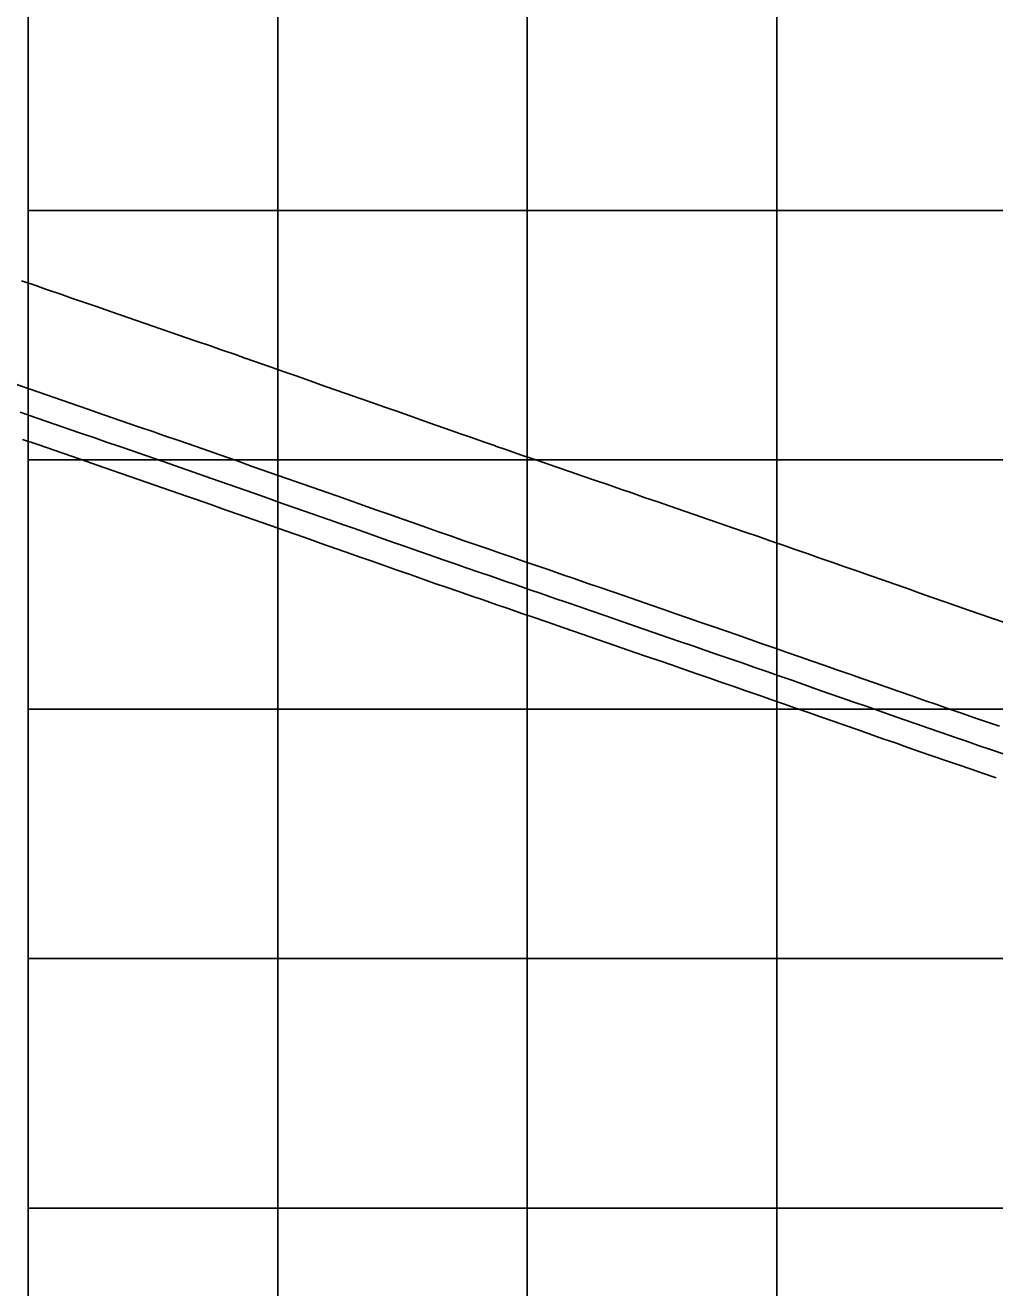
# Model space of a CAD drawing. Extents: x -7164 to 2214450, y -19642 to 253469.
# Drawn here: x -0.6 to 193.7, y -1466 to -1212.9 of the extents above; entities that cross this region are included whole.
import ezdxf

# ---------------------------------------------------------------- set-up
doc = ezdxf.new("R2010")
doc.units = 0
for name, color, linetype in [('DESIGN - SCRATCH - User 1', 7, 'Continuous'), ('DESIGN - SHEET - Light Grid', 7, 'Continuous'), ('SURVEY - PROFILE - Ground Line with Text', 7, 'Continuous'), ('SURVEY - PROFILE - Utilities - Cable with Text', 7, 'Continuous'), ('SURVEY - PROFILE - Utilities - Electric with Text', 7, 'Continuous')]:
    doc.layers.add(name, color=color, linetype=linetype)

msp = doc.modelspace()

# ---------------------------------------------------------------- linework, layer by layer
at = {"layer": 'DESIGN - SCRATCH - User 1'}
msp.add_line((0, -1000), (0, -3000), dxfattribs=at)
msp.add_line((0, -1000), (0, -3000), dxfattribs=at)
at = {"layer": 'DESIGN - SHEET - Light Grid'}
for p, q in [((50, -3000), (50, -1000)), ((50, -3000), (50, -1000)), ((100, -3000), (100, -1000)), ((100, -3000), (100, -1000)), ((150, -3000), (150, -1000)), ((150, -3000), (150, -1000)), ((0, -1250), (12400, -1250)), ((0, -1250), (12400, -1250)), ((0, -1300), (12400, -1300)), ((0, -1300), (12400, -1300)), ((0, -1350), (12400, -1350)), ((0, -1350), (12400, -1350)), ((0, -1400), (12400, -1400)), ((0, -1400), (12400, -1400)), ((0, -1450), (12400, -1450)), ((0, -1450), (12400, -1450))]:
    msp.add_line(p, q, dxfattribs=at)
at = {"layer": 'SURVEY - PROFILE - Ground Line with Text'}
for points in [[(-1.34, -1264.09), (1.51, -1265.07), (3.66, -1265.82), (6.51, -1266.79), (8.66, -1267.55), (11.5, -1268.52), (13.65, -1269.27), (16.5, -1270.25), (18.65, -1271), (21.5, -1271.98), (23.65, -1272.73), (26.5, -1273.71), (28.64, -1274.46), (31.5, -1275.44), (33.64, -1276.19), (36.5, -1277.17), (38.64, -1277.92), (41.5, -1278.9), (43.63, -1279.65), (43.65, -1279.65), (43.66, -1279.66), (46.52, -1280.67), (48.66, -1281.41), (51.51, -1282.42), (53.66, -1283.17), (56.5, -1284.18), (58.65, -1284.93), (61.49, -1285.93), (63.65, -1286.68), (66.48, -1287.68), (68.65, -1288.44), (71.47, -1289.44), (73.65, -1290.2), (76.46, -1291.19), (78.64, -1291.95), (81.45, -1292.95), (83.64, -1293.71), (86.44, -1294.7), (88.64, -1295.46), (91.42, -1296.45), (93.63, -1297.22), (93.65, -1297.23), (93.66, -1297.23), (95.88, -1297.99), (98.66, -1298.96), (100.89, -1299.72), (103.66, -1300.68), (105.9, -1301.45), (108.65, -1302.41), (110.91, -1303.18), (113.65, -1304.13), (115.92, -1304.9), (118.65, -1305.86), (120.93, -1306.63), (123.65, -1307.58), (125.94, -1308.36), (128.64, -1309.31), (131.32, -1310.24), (133.64, -1311.03), (136.31, -1311.96)], [(-1.34, -1264.09), (1.51, -1265.07), (3.66, -1265.82), (6.51, -1266.79), (8.66, -1267.55), (11.5, -1268.52), (13.65, -1269.27), (16.5, -1270.25), (18.65, -1271), (21.5, -1271.98), (23.65, -1272.73), (26.5, -1273.71), (28.64, -1274.46), (31.5, -1275.44), (33.64, -1276.19), (36.5, -1277.17), (38.64, -1277.92), (41.5, -1278.9), (43.63, -1279.65), (43.65, -1279.65), (43.66, -1279.66), (46.52, -1280.67), (48.66, -1281.41), (51.51, -1282.42), (53.66, -1283.17), (56.5, -1284.18), (58.65, -1284.93), (61.49, -1285.93), (63.65, -1286.68), (66.48, -1287.68), (68.65, -1288.44), (71.47, -1289.44), (73.65, -1290.2), (76.46, -1291.19), (78.64, -1291.95), (81.45, -1292.95), (83.64, -1293.71), (86.44, -1294.7), (88.64, -1295.46), (91.42, -1296.45), (93.63, -1297.22), (93.65, -1297.23), (93.66, -1297.23), (95.88, -1297.99), (98.66, -1298.96), (100.89, -1299.72), (103.66, -1300.68), (105.9, -1301.45), (108.65, -1302.41), (110.91, -1303.18), (113.65, -1304.13), (115.92, -1304.9), (118.65, -1305.86), (120.93, -1306.63), (123.65, -1307.58), (125.94, -1308.36), (128.64, -1309.31), (131.32, -1310.24), (133.64, -1311.03), (136.31, -1311.96)], [(136.31, -1311.96), (138.64, -1312.75), (141.29, -1313.68), (143.63, -1314.48), (143.65, -1314.48), (143.66, -1314.49), (146.3, -1315.39), (148.66, -1316.23), (151.28, -1317.13), (153.66, -1317.97), (156.26, -1318.87), (158.65, -1319.72), (161.24, -1320.6), (163.65, -1321.46), (166.22, -1322.34), (168.65, -1323.21), (171.2, -1324.08), (173.64, -1324.95), (176.18, -1325.82), (178.64, -1326.7), (181.12, -1327.58), (183.64, -1328.44), (186.13, -1329.33), (188.64, -1330.19), (191.15, -1331.09), (193.63, -1331.94), (193.65, -1331.94), (193.66, -1331.95), (196.13, -1332.78)], [(136.31, -1311.96), (138.64, -1312.75), (141.29, -1313.68), (143.63, -1314.48), (143.65, -1314.48), (143.66, -1314.49), (146.3, -1315.39), (148.66, -1316.23), (151.28, -1317.13), (153.66, -1317.97), (156.26, -1318.87), (158.65, -1319.72), (161.24, -1320.6), (163.65, -1321.46), (166.22, -1322.34), (168.65, -1323.21), (171.2, -1324.08), (173.64, -1324.95), (176.18, -1325.82), (178.64, -1326.7), (181.12, -1327.58), (183.64, -1328.44), (186.13, -1329.33), (188.64, -1330.19), (191.15, -1331.09), (193.63, -1331.94), (193.65, -1331.94), (193.66, -1331.95), (196.13, -1332.78)]]:
    msp.add_lwpolyline(points, dxfattribs=at)
at = {"layer": 'SURVEY - PROFILE - Utilities - Cable with Text'}
msp.add_lwpolyline([(-1.15, -1295.89), (1.71, -1296.88), (3.85, -1297.62), (6.71, -1298.61), (8.84, -1299.35), (11.71, -1300.34), (13.84, -1301.08), (16.7, -1302.06), (18.84, -1302.81), (21.7, -1303.79), (23.83, -1304.54), (26.7, -1305.52), (28.83, -1306.27), (31.7, -1307.25), (33.72, -1307.96), (36.6, -1308.98), (38.73, -1309.72), (41.59, -1310.73), (43.73, -1311.48), (46.58, -1312.49), (48.73, -1313.23), (51.57, -1314.24), (53.72, -1314.99), (56.55, -1315.99), (58.72, -1316.75), (61.54, -1317.75), (63.72, -1318.5), (66.53, -1319.5), (68.72, -1320.26), (71.52, -1321.25), (73.71, -1322.02), (76.51, -1323.01), (78.71, -1323.77), (81.5, -1324.76), (83.92, -1325.6), (86.11, -1326.35), (88.89, -1327.32), (91.13, -1328.08), (93.89, -1329.04), (96.14, -1329.81), (98.89, -1330.77), (101.15, -1331.54), (103.89, -1332.49), (106.16, -1333.27), (108.88, -1334.22), (111.18, -1335), (113.88, -1335.94), (116.19, -1336.73), (121.55, -1338.6), (123.88, -1339.39), (126.54, -1340.32), (128.87, -1341.12), (131.52, -1342.04), (133.98, -1342.88), (136.41, -1343.71), (138.78, -1344.55), (141.39, -1345.45), (143.78, -1346.29), (146.37, -1347.18), (148.77, -1348.04), (151.34, -1348.92), (153.77, -1349.78), (156.32, -1350.66), (158.76, -1351.53), (161.3, -1352.4), (163.76, -1353.27), (166.28, -1354.14), (171.25, -1355.9), (173.75, -1356.76), (176.26, -1357.66), (178.75, -1358.51), (181.28, -1359.41), (184.02, -1360.35), (186.41, -1361.15), (188.95, -1362.04), (191.39, -1362.86), (193.95, -1363.75)], dxfattribs=at)
msp.add_lwpolyline([(-1.15, -1295.89), (1.71, -1296.88), (3.85, -1297.62), (6.71, -1298.61), (8.84, -1299.35), (11.71, -1300.34), (13.84, -1301.08), (16.7, -1302.06), (18.84, -1302.81), (21.7, -1303.79), (23.83, -1304.54), (26.7, -1305.52), (28.83, -1306.27), (31.7, -1307.25), (33.72, -1307.96), (36.6, -1308.98), (38.73, -1309.72), (41.59, -1310.73), (43.73, -1311.48), (46.58, -1312.49), (48.73, -1313.23), (51.57, -1314.24), (53.72, -1314.99), (56.55, -1315.99), (58.72, -1316.75), (61.54, -1317.75), (63.72, -1318.5), (66.53, -1319.5), (68.72, -1320.26), (71.52, -1321.25), (73.71, -1322.02), (76.51, -1323.01), (78.71, -1323.77), (81.5, -1324.76), (83.92, -1325.6), (86.11, -1326.35), (88.89, -1327.32), (91.13, -1328.08), (93.89, -1329.04), (96.14, -1329.81), (98.89, -1330.77), (101.15, -1331.54), (103.89, -1332.49), (106.16, -1333.27), (108.88, -1334.22), (111.18, -1335), (113.88, -1335.94), (116.19, -1336.73), (121.55, -1338.6), (123.88, -1339.39), (126.54, -1340.32), (128.87, -1341.12), (131.52, -1342.04), (133.98, -1342.88), (136.41, -1343.71), (138.78, -1344.55), (141.39, -1345.45), (143.78, -1346.29), (146.37, -1347.18), (148.77, -1348.04), (151.34, -1348.92), (153.77, -1349.78), (156.32, -1350.66), (158.76, -1351.53), (161.3, -1352.4), (163.76, -1353.27), (166.28, -1354.14), (171.25, -1355.9), (173.75, -1356.76), (176.26, -1357.66), (178.75, -1358.51), (181.28, -1359.41), (184.02, -1360.35), (186.41, -1361.15), (188.95, -1362.04), (191.39, -1362.86), (193.95, -1363.75)], dxfattribs=at)
at = {"layer": 'SURVEY - PROFILE - Utilities - Electric with Text'}
for points in [[(-2.88, -1284.72), (-0.01, -1285.7), (2.12, -1286.45), (4.98, -1287.43), (7.12, -1288.17), (9.98, -1289.16), (12.11, -1289.9), (14.98, -1290.89), (17.11, -1291.63), (19.98, -1292.62), (22.11, -1293.36), (24.97, -1294.34), (27.11, -1295.09), (29.97, -1296.07), (32.1, -1296.82), (34.97, -1297.8), (37.04, -1298.52), (39.91, -1299.54), (42.05, -1300.28), (44.9, -1301.3), (47.04, -1302.04), (49.89, -1303.05), (52.04, -1303.8), (54.88, -1304.8), (57.04, -1305.55), (59.87, -1306.56), (62.03, -1307.31), (64.86, -1308.31), (67.03, -1309.07), (69.84, -1310.06), (72.03, -1310.82), (74.83, -1311.82), (77.03, -1312.58), (79.82, -1313.57), (82.02, -1314.34), (84.81, -1315.32), (87.17, -1316.14), (89.37, -1316.89), (92.15, -1317.86), (94.39, -1318.62), (97.15, -1319.59), (99.4, -1320.35), (102.15, -1321.32), (104.41, -1322.08), (107.14, -1323.04), (109.42, -1323.81), (112.14, -1324.76), (114.43, -1325.54), (117.14, -1326.49), (119.45, -1327.27), (124.81, -1329.15), (127.13, -1329.94), (129.79, -1330.87), (132.13, -1331.66), (134.78, -1332.58), (137.21, -1333.41), (139.71, -1334.27), (142.08, -1335.11), (144.69, -1336), (147.07, -1336.85), (149.66, -1337.74), (152.07, -1338.6), (154.64, -1339.48), (157.06, -1340.34), (159.62, -1341.22), (162.06, -1342.09), (164.6, -1342.96), (167.06, -1343.83), (169.57, -1344.69), (174.55, -1346.46), (177.05, -1347.32), (179.56, -1348.22), (182.05, -1349.07), (184.58, -1349.97), (187.23, -1350.88), (189.64, -1351.69), (192.19, -1352.58), (194.63, -1353.4)], [(-2.88, -1284.72), (-0.01, -1285.7), (2.12, -1286.45), (4.98, -1287.43), (7.12, -1288.17), (9.98, -1289.16), (12.11, -1289.9), (14.98, -1290.89), (17.11, -1291.63), (19.98, -1292.62), (22.11, -1293.36), (24.97, -1294.34), (27.11, -1295.09), (29.97, -1296.07), (32.1, -1296.82), (34.97, -1297.8), (37.04, -1298.52), (39.91, -1299.54), (42.05, -1300.28), (44.9, -1301.3), (47.04, -1302.04), (49.89, -1303.05), (52.04, -1303.8), (54.88, -1304.8), (57.04, -1305.55), (59.87, -1306.56), (62.03, -1307.31), (64.86, -1308.31), (67.03, -1309.07), (69.84, -1310.06), (72.03, -1310.82), (74.83, -1311.82), (77.03, -1312.58), (79.82, -1313.57), (82.02, -1314.34), (84.81, -1315.32), (87.17, -1316.14), (89.37, -1316.89), (92.15, -1317.86), (94.39, -1318.62), (97.15, -1319.59), (99.4, -1320.35), (102.15, -1321.32), (104.41, -1322.08), (107.14, -1323.04), (109.42, -1323.81), (112.14, -1324.76), (114.43, -1325.54), (117.14, -1326.49), (119.45, -1327.27), (124.81, -1329.15), (127.13, -1329.94), (129.79, -1330.87), (132.13, -1331.66), (134.78, -1332.58), (137.21, -1333.41), (139.71, -1334.27), (142.08, -1335.11), (144.69, -1336), (147.07, -1336.85), (149.66, -1337.74), (152.07, -1338.6), (154.64, -1339.48), (157.06, -1340.34), (159.62, -1341.22), (162.06, -1342.09), (164.6, -1342.96), (167.06, -1343.83), (169.57, -1344.69), (174.55, -1346.46), (177.05, -1347.32), (179.56, -1348.22), (182.05, -1349.07), (184.58, -1349.97), (187.23, -1350.88), (189.64, -1351.69), (192.19, -1352.58), (194.63, -1353.4)], [(-1.65, -1290.42), (0.48, -1291.17), (3.35, -1292.15), (5.48, -1292.9), (8.35, -1293.88), (10.48, -1294.63), (13.34, -1295.61), (15.48, -1296.36), (18.34, -1297.34), (20.47, -1298.08), (23.34, -1299.07), (25.47, -1299.81), (28.34, -1300.8), (30.47, -1301.54), (33.33, -1302.53), (35.38, -1303.24), (38.26, -1304.26), (40.39, -1305), (43.24, -1306.01), (45.39, -1306.76), (48.23, -1307.77), (50.38, -1308.52), (53.22, -1309.52), (55.38, -1310.27), (58.21, -1311.28), (60.38, -1312.03), (63.2, -1313.03), (65.37, -1313.79), (68.19, -1314.78), (70.37, -1315.54), (73.18, -1316.54), (75.37, -1317.3), (78.17, -1318.29), (80.37, -1319.05), (83.15, -1320.04), (85.54, -1320.87), (87.74, -1321.62), (90.52, -1322.59), (92.76, -1323.35), (95.52, -1324.32), (97.77, -1325.08), (100.52, -1326.04), (102.78, -1326.81), (105.51, -1327.77), (107.79, -1328.54), (110.51, -1329.49), (112.81, -1330.27), (115.51, -1331.22), (117.82, -1332), (123.18, -1333.88), (125.51, -1334.66), (128.17, -1335.59), (130.5, -1336.39), (133.15, -1337.31), (135.6, -1338.14), (138.06, -1338.99), (140.43, -1339.83), (143.04, -1340.72), (145.42, -1341.57), (148.02, -1342.46), (150.42, -1343.32), (152.99, -1344.2), (155.42, -1345.06), (157.97, -1345.94), (160.41, -1346.81), (162.95, -1347.68), (165.41, -1348.55), (167.93, -1349.41), (172.9, -1351.18), (175.4, -1352.04), (177.91, -1352.94), (180.4, -1353.79), (182.93, -1354.69), (185.63, -1355.62), (188.02, -1356.42), (190.57, -1357.31), (193.01, -1358.13), (195.57, -1359.02)], [(-1.65, -1290.42), (0.48, -1291.17), (3.35, -1292.15), (5.48, -1292.9), (8.35, -1293.88), (10.48, -1294.63), (13.34, -1295.61), (15.48, -1296.36), (18.34, -1297.34), (20.47, -1298.08), (23.34, -1299.07), (25.47, -1299.81), (28.34, -1300.8), (30.47, -1301.54), (33.33, -1302.53), (35.38, -1303.24), (38.26, -1304.26), (40.39, -1305), (43.24, -1306.01), (45.39, -1306.76), (48.23, -1307.77), (50.38, -1308.52), (53.22, -1309.52), (55.38, -1310.27), (58.21, -1311.28), (60.38, -1312.03), (63.2, -1313.03), (65.37, -1313.79), (68.19, -1314.78), (70.37, -1315.54), (73.18, -1316.54), (75.37, -1317.3), (78.17, -1318.29), (80.37, -1319.05), (83.15, -1320.04), (85.54, -1320.87), (87.74, -1321.62), (90.52, -1322.59), (92.76, -1323.35), (95.52, -1324.32), (97.77, -1325.08), (100.52, -1326.04), (102.78, -1326.81), (105.51, -1327.77), (107.79, -1328.54), (110.51, -1329.49), (112.81, -1330.27), (115.51, -1331.22), (117.82, -1332), (123.18, -1333.88), (125.51, -1334.66), (128.17, -1335.59), (130.5, -1336.39), (133.15, -1337.31), (135.6, -1338.14), (138.06, -1338.99), (140.43, -1339.83), (143.04, -1340.72), (145.42, -1341.57), (148.02, -1342.46), (150.42, -1343.32), (152.99, -1344.2), (155.42, -1345.06), (157.97, -1345.94), (160.41, -1346.81), (162.95, -1347.68), (165.41, -1348.55), (167.93, -1349.41), (172.9, -1351.18), (175.4, -1352.04), (177.91, -1352.94), (180.4, -1353.79), (182.93, -1354.69), (185.63, -1355.62), (188.02, -1356.42), (190.57, -1357.31), (193.01, -1358.13), (195.57, -1359.02)]]:
    msp.add_lwpolyline(points, dxfattribs=at)

doc.saveas('drawing.dxf')
